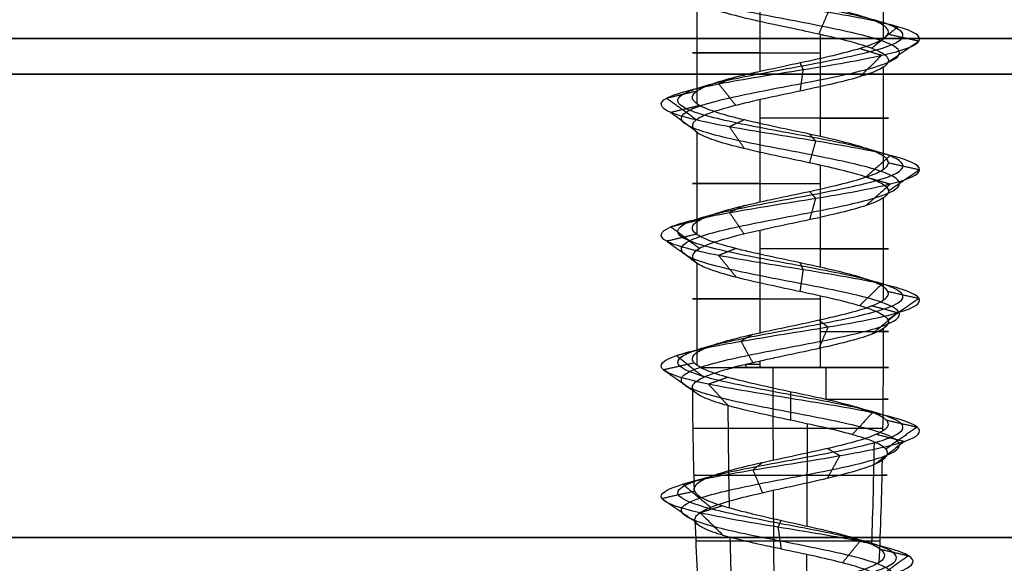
# Model space of a CAD drawing. Header units: millimetres. Extents: x -429 to 422, y -262 to 259.
# Tile 498 of 656: x 246 to 260, y 202 to 210. Entities that reach past the tile are written whole.
import ezdxf

# ---------------------------------------------------------------- set-up
doc = ezdxf.new("R2010")
doc.units = ezdxf.units.MM
doc.layers.add('Default', color=7, linetype='Continuous', true_color=0x000000)
doc.layers.add('Screw', color=7, linetype='Continuous', true_color=0xffffff)

msp = doc.modelspace()

# ---------------------------------------------------------------- linework, layer by layer
at = {"layer": 'Default'}
for points in [[(-427.127, 209.565, 1343.322), (-3.127, 209.565, 1343.322), (420.873, 209.565, 1343.322)], [(420.873, 209.565, 772.322), (-3.127, 209.565, 772.322), (-427.127, 209.565, 772.322)], [(-427.127, 209.065, 1343.822), (-3.127, 209.065, 1343.822), (420.873, 209.065, 1343.822)], [(420.873, 209.065, 771.822), (-3.127, 209.065, 771.822), (-427.127, 209.065, 771.822)], [(-427.127, 202.565, 1343.822), (-3.127, 202.565, 1343.822), (420.873, 202.565, 1343.822)], [(420.873, 202.565, 771.822), (-3.127, 202.565, 771.822), (-427.127, 202.565, 771.822)]]:
    msp.add_open_spline(points, degree=2, dxfattribs=at)
at = {"layer": 'Screw', "color": 7, "true_color": 0xffffff}
for p, q in [((258.18, 209.564, 778.397), (258.18, 210.998, 778.397)), ((256.448, 209.105, 777.515), (256.448, 210.54, 777.515)), ((255.565, 208.647, 779.247), (255.565, 210.082, 779.247)), ((257.297, 208.189, 780.13), (257.297, 209.623, 780.13)), ((258.18, 207.731, 778.397), (258.18, 209.165, 778.397)), ((256.448, 207.272, 777.515), (256.448, 208.707, 777.515)), ((255.565, 206.814, 779.247), (255.565, 208.248, 779.247)), ((257.297, 206.356, 780.13), (257.297, 207.79, 780.13)), ((258.18, 205.897, 778.397), (258.18, 207.332, 778.397)), ((256.448, 205.439, 777.515), (256.448, 206.873, 777.515)), ((255.565, 204.981, 779.247), (255.565, 206.415, 779.247)), ((257.297, 204.951, 780.13), (257.297, 205.957, 780.13)), ((258.18, 204.951, 778.397), (258.18, 205.499, 778.397)), ((256.253, 204.951, 777.595), (256.253, 204.995, 777.595)), ((256.448, 204.951, 777.515), (256.448, 205.04, 777.515))]:
    msp.add_line(p, q, dxfattribs=at)
at = {"layer": 'Screw', "color": 7, "true_color": 0xffffff, "extrusion": (0, 1, 0)}
for centre, radius, start, end in [((-256.873, 778.822, 209.364), 1.375, 288, 108), ((-256.873, 778.822, 208.448), 1.375, 108, 288), ((-256.873, 778.822, 207.531), 1.375, 288, 108), ((-256.873, 778.822, 206.615), 1.375, 108, 288), ((-256.873, 778.822, 205.912), 1.375, 288, 108), ((-256.873, 778.822, 205.454), 1.375, 108, 206.7642), ((-256.873, 778.822, 204.951), 1.375, 23.8929, 108), ((-256.873, 778.822, 204.951), 1.375, 288, 305.5968), ((-256.873, 778.822, 204.995), 1.375, 288, 296.7656), ((-256.873, 778.822, 204.951), 1.375, 199.08, 288), ((-256.873, 778.822, 204.951), 1.375, 108, 199.08), ((-256.873, 778.822, 204.505), 1.373, 111.4094, 199.08), ((-256.873, 778.822, 204.095), 1.369, 199.08, 1.08), ((-256.873, 778.822, 203.442), 1.357, 1.08, 199.08), ((-256.873, 778.822, 202.516), 1.327, 199.08, 1.08)]:
    msp.add_arc(centre, radius, start, end, dxfattribs=at)
at = {"layer": 'Screw', "color": 7, "true_color": 0xffffff, "extrusion": (0.984564, 9.33495e-14, -0.175023)}
for start, end in [(268.80357, 270), (267.10163, 268.41883)]:
    msp.add_arc((204.951, 872.712, 116.596), 62.328, start, end, dxfattribs=at)
at = {"layer": 'Screw', "color": 7, "true_color": 0xffffff, "extrusion": (-0.930504, -9.33495e-14, 0.366281)}
msp.add_arc((-204.951, 757.832, 46.247), 62.328, 89.59028, 90, dxfattribs=at)
at = {"layer": 'Screw', "color": 7, "true_color": 0xffffff, "extrusion": (-0.326888, 3.09932e-14, -0.945063)}
msp.add_arc((-204.951, 72.78, -820.005), 62.328, 270, 270.81872, dxfattribs=at)
at = {"layer": 'Screw', "color": 7, "true_color": 0xffffff, "extrusion": (0.018848, -1.78709e-15, 0.999822)}
for start, end in [(90.26021, 91.57383), (91.96827, 93.2819)]:
    msp.add_arc((204.951, -303.101, 783.526), 62.328, start, end, dxfattribs=at)
at = {"layer": 'Screw', "color": 7, "true_color": 0xffffff, "extrusion": (-0.772512, -9.33495e-14, -0.635)}
for start, end in [(88.19077, 89.50675), (86.48641, 87.81005)]:
    msp.add_arc((-204.951, 377.582, -692.989), 62.328, start, end, dxfattribs=at)
at = {"layer": 'Screw', "color": 7, "true_color": 0xffffff, "extrusion": (-0.984564, -9.33495e-14, 0.175023)}
for start, end in [(87.95542, 89.27354), (86.25486, 87.5883)]:
    msp.add_arc((-204.951, 750.806, -116.596), 62.328, start, end, dxfattribs=at)
at = {"layer": 'Screw', "color": 7, "true_color": 0xffffff, "extrusion": (-0.506335, -9.33495e-14, 0.862337)}
msp.add_arc((-204.951, 554.902, 541.544), 62.328, 87.7204, 89.03965, dxfattribs=at)
at = {"layer": 'Screw', "color": 7, "true_color": 0xffffff, "extrusion": (-0.326888, 3.099e-14, -0.945063)}
msp.add_arc((-204.951, 72.78, -820.005), 62.328, 271.19538, 272.51438, dxfattribs=at)
at = {"layer": 'Screw', "color": 7, "true_color": 0xffffff}
for points, knots in [([(256.795, 196.29, 778.056), (256.82, 196.3, 778.051), (256.846, 196.309, 778.047), (257.076, 196.396, 778.025), (257.295, 196.472, 778.091), (257.631, 196.625, 778.373), (257.746, 196.701, 778.589), (257.784, 196.854, 779.056), (257.706, 196.93, 779.304), (257.382, 197.083, 779.683), (257.136, 197.16, 779.81), (256.609, 197.312, 779.848), (256.331, 197.389, 779.758), (255.91, 197.541, 779.391), (255.765, 197.618, 779.116), (255.738, 197.771, 778.529), (255.857, 197.847, 778.23), (256.27, 198, 777.796), (256.567, 198.076, 777.663), (257.178, 198.229, 777.647), (257.488, 198.305, 777.766), (257.94, 198.458, 778.196), (258.078, 198.534, 778.505), (258.093, 198.687, 779.14), (257.97, 198.764, 779.462), (257.523, 198.916, 779.93), (257.202, 198.993, 780.073), (256.543, 199.145, 780.089), (256.209, 199.222, 779.96), (255.724, 199.375, 779.497), (255.574, 199.451, 779.164), (255.562, 199.604, 778.481), (255.701, 199.68, 778.138), (256.183, 199.833, 777.645), (256.525, 199.909, 777.498), (257.22, 200.062, 777.491), (257.569, 200.138, 777.63), (258.07, 200.291, 778.121), (258.219, 200.368, 778.469), (258.227, 200.52, 779.176), (258.085, 200.597, 779.53), (257.586, 200.75, 780.04), (257.232, 200.826, 780.192), (256.513, 200.979, 780.2), (256.152, 201.055, 780.055), (255.634, 201.208, 779.548), (255.482, 201.284, 779.188), (255.471, 201.427, 778.502), (255.577, 201.494, 778.179), (255.978, 201.628, 777.669), (256.271, 201.695, 777.484), (256.914, 201.828, 777.343), (257.262, 201.895, 777.386), (257.857, 202.029, 777.689), (258.101, 202.096, 777.947), (258.372, 202.229, 778.567), (258.398, 202.296, 778.927), (258.212, 202.43, 779.587), (258, 202.497, 779.885), (257.43, 202.63, 780.282), (257.073, 202.697, 780.379), (256.371, 202.831, 780.324), (256.029, 202.898, 780.17), (255.515, 203.031, 779.676), (255.345, 203.098, 779.336), (255.261, 203.232, 778.618), (255.358, 203.299, 778.245), (255.76, 203.432, 777.644), (256.068, 203.499, 777.416), (256.76, 203.633, 777.205), (257.143, 203.7, 777.224), (257.811, 203.833, 777.501), (258.095, 203.9, 777.758), (258.436, 204.034, 778.397), (258.493, 204.101, 778.775), (258.351, 204.234, 779.485), (258.155, 204.301, 779.814), (257.595, 204.435, 780.273), (257.234, 204.502, 780.402), (256.511, 204.635, 780.402), (256.15, 204.702, 780.273), (255.591, 204.836, 779.814), (255.394, 204.903, 779.485), (255.253, 205.036, 778.775), (255.309, 205.103, 778.397), (255.65, 205.237, 777.758), (255.934, 205.304, 777.501), (256.602, 205.438, 777.224), (256.985, 205.504, 777.205), (257.677, 205.638, 777.416), (257.985, 205.705, 777.644), (258.387, 205.839, 778.245), (258.48, 205.905, 778.617), (258.409, 206.039, 779.337), (258.246, 206.106, 779.683), (257.734, 206.24, 780.195), (257.388, 206.306, 780.359), (256.667, 206.44, 780.43), (256.296, 206.507, 780.337), (255.694, 206.641, 779.935), (255.466, 206.707, 779.627), (255.256, 206.841, 778.934), (255.275, 206.908, 778.552), (255.552, 207.042, 777.883), (255.809, 207.108, 777.6), (256.447, 207.242, 777.258), (256.826, 207.309, 777.202), (257.536, 207.443, 777.343), (257.864, 207.509, 777.54), (258.323, 207.643, 778.1), (258.452, 207.71, 778.46), (258.452, 207.844, 779.184), (258.323, 207.91, 779.545), (257.864, 208.044, 780.104), (257.536, 208.111, 780.301), (256.826, 208.245, 780.442), (256.447, 208.311, 780.386), (255.809, 208.445, 780.045), (255.552, 208.512, 779.761), (255.275, 208.646, 779.092), (255.256, 208.712, 778.71), (255.466, 208.846, 778.017), (255.694, 208.913, 777.71), (256.296, 209.047, 777.308), (256.667, 209.113, 777.215), (257.388, 209.247, 777.286), (257.734, 209.314, 777.449), (258.246, 209.448, 777.961), (258.409, 209.514, 778.307), (258.48, 209.648, 779.028), (258.387, 209.715, 779.399), (257.985, 209.849, 780.001), (257.677, 209.915, 780.229), (256.985, 210.049, 780.439), (256.602, 210.116, 780.42), (255.934, 210.25, 780.143), (255.65, 210.316, 779.886), (255.309, 210.45, 779.248), (255.253, 210.517, 778.869), (255.394, 210.651, 778.159), (255.591, 210.717, 777.831), (256.15, 210.851, 777.371), (256.511, 210.918, 777.242), (257.234, 211.052, 777.242), (257.595, 211.118, 777.371), (258.155, 211.252, 777.831), (258.351, 211.319, 778.159), (258.493, 211.453, 778.869), (258.436, 211.519, 779.248), (258.095, 211.653, 779.886), (257.811, 211.72, 780.143), (257.143, 211.854, 780.42), (256.76, 211.92, 780.439), (256.068, 212.054, 780.229), (255.76, 212.121, 780.001), (255.358, 212.255, 779.399), (255.265, 212.321, 779.028), (255.336, 212.455, 778.307), (255.5, 212.522, 777.961), (256.011, 212.656, 777.449), (256.358, 212.722, 777.286), (257.078, 212.856, 777.215), (257.449, 212.923, 777.308), (258.051, 213.057, 777.71), (258.279, 213.123, 778.017), (258.489, 213.257, 778.71), (258.471, 213.324, 779.092), (258.194, 213.458, 779.761), (257.936, 213.525, 780.045), (257.298, 213.658, 780.386), (256.919, 213.725, 780.442), (256.209, 213.859, 780.301), (255.881, 213.926, 780.104), (255.422, 214.059, 779.545), (255.293, 214.126, 779.185), (255.293, 214.193, 778.822)], [2.782471, 2.782471, 2.782471, 2.782471, 2.974275, 2.974275, 4.461413, 4.461413, 5.948551, 5.948551, 7.435688, 7.435688, 8.922826, 8.922826, 10.409964, 10.409964, 11.897102, 11.897102, 13.384239, 13.384239, 14.871377, 14.871377, 16.358515, 16.358515, 17.845652, 17.845652, 19.33279, 19.33279, 20.819928, 20.819928, 22.307065, 22.307065, 23.794203, 23.794203, 25.281341, 25.281341, 26.768478, 26.768478, 28.255616, 28.255616, 29.742754, 29.742754, 31.229892, 31.229892, 32.717029, 32.717029, 34.204167, 34.204167, 35.691305, 35.691305, 36.99255, 36.99255, 38.293796, 38.293796, 39.595041, 39.595041, 40.896287, 40.896287, 42.197532, 42.197532, 43.498777, 43.498777, 44.800023, 44.800023, 46.101268, 46.101268, 47.402514, 47.402514, 48.703759, 48.703759, 50.005005, 50.005005, 51.30625, 51.30625, 52.607496, 52.607496, 53.908741, 53.908741, 55.209987, 55.209987, 56.511232, 56.511232, 57.812478, 57.812478, 59.113723, 59.113723, 60.414969, 60.414969, 61.716214, 61.716214, 63.01746, 63.01746, 64.318705, 64.318705, 65.619951, 65.619951, 66.921196, 66.921196, 68.222442, 68.222442, 69.523687, 69.523687, 70.824933, 70.824933, 72.126178, 72.126178, 73.427423, 73.427423, 74.728669, 74.728669, 76.029914, 76.029914, 77.33116, 77.33116, 78.632405, 78.632405, 79.933651, 79.933651, 81.234896, 81.234896, 82.536142, 82.536142, 83.837387, 83.837387, 85.138633, 85.138633, 86.439878, 86.439878, 87.741124, 87.741124, 89.042369, 89.042369, 90.343615, 90.343615, 91.64486, 91.64486, 92.946106, 92.946106, 94.247351, 94.247351, 95.548597, 95.548597, 96.849842, 96.849842, 98.151088, 98.151088, 99.452333, 99.452333, 100.753579, 100.753579, 102.054824, 102.054824, 103.35607, 103.35607, 104.657315, 104.657315, 105.95856, 105.95856, 107.259806, 107.259806, 108.561051, 108.561051, 109.862297, 109.862297, 111.163542, 111.163542, 112.464788, 112.464788, 113.766033, 113.766033, 115.067279, 115.067279, 116.368524, 116.368524, 117.66977, 117.66977, 118.971015, 118.971015, 118.971015, 118.971015]), ([(255.977, 195.809, 778.822), (255.967, 195.886, 778.588), (256.036, 195.962, 778.338), (256.362, 196.115, 777.958), (256.608, 196.191, 777.831), (257.137, 196.344, 777.793), (257.416, 196.42, 777.883), (257.839, 196.573, 778.251), (257.978, 196.649, 778.528), (258.017, 196.802, 779.117), (257.914, 196.879, 779.426), (257.503, 197.031, 779.891), (257.197, 197.108, 780.043), (256.548, 197.261, 780.081), (256.209, 197.337, 779.966), (255.702, 197.49, 779.513), (255.532, 197.566, 779.177), (255.505, 197.719, 778.468), (255.649, 197.795, 778.109), (256.148, 197.948, 777.588), (256.506, 198.024, 777.43), (257.239, 198.177, 777.415), (257.61, 198.253, 777.558), (258.147, 198.406, 778.074), (258.311, 198.483, 778.444), (258.326, 198.635, 779.201), (258.178, 198.712, 779.583), (257.645, 198.865, 780.138), (257.263, 198.941, 780.306), (256.482, 199.094, 780.321), (256.087, 199.17, 780.168), (255.516, 199.323, 779.618), (255.341, 199.399, 779.225), (255.329, 199.552, 778.42), (255.493, 199.628, 778.016), (256.061, 199.781, 777.438), (256.464, 199.858, 777.266), (257.281, 200.01, 777.258), (257.69, 200.087, 777.423), (258.278, 200.239, 777.999), (258.452, 200.316, 778.408), (258.46, 200.469, 779.237), (258.293, 200.545, 779.652), (257.708, 200.698, 780.248), (257.293, 200.774, 780.425), (256.452, 200.927, 780.432), (256.031, 201.003, 780.263), (255.427, 201.156, 779.669), (255.249, 201.232, 779.249), (255.239, 201.376, 778.449), (255.363, 201.442, 778.072), (255.832, 201.576, 777.48), (256.173, 201.643, 777.266), (256.921, 201.777, 777.104), (257.324, 201.843, 777.156), (258.013, 201.977, 777.509), (258.296, 202.044, 777.809), (258.608, 202.178, 778.527), (258.636, 202.244, 778.943), (258.419, 202.378, 779.705), (258.174, 202.445, 780.049), (257.515, 202.579, 780.505), (257.103, 202.645, 780.616), (256.295, 202.779, 780.55), (255.902, 202.846, 780.373), (255.313, 202.98, 779.802), (255.119, 203.046, 779.411), (255.025, 203.18, 778.588), (255.135, 203.247, 778.161), (255.596, 203.381, 777.47), (255.949, 203.448, 777.208), (256.744, 203.581, 776.967), (257.183, 203.648, 776.989), (257.95, 203.782, 777.307), (258.275, 203.849, 777.602), (258.667, 203.982, 778.334), (258.731, 204.049, 778.769), (258.569, 204.183, 779.583), (258.343, 204.25, 779.96), (257.701, 204.383, 780.487), (257.288, 204.45, 780.635), (256.457, 204.584, 780.635), (256.044, 204.651, 780.487), (255.402, 204.784, 779.96), (255.176, 204.851, 779.583), (255.014, 204.985, 778.769), (255.079, 205.052, 778.334), (255.47, 205.185, 777.602), (255.795, 205.252, 777.307), (256.563, 205.386, 776.989), (257.001, 205.453, 776.967), (257.796, 205.586, 777.208), (258.149, 205.653, 777.47), (258.61, 205.787, 778.161), (258.717, 205.854, 778.587), (258.636, 205.987, 779.413), (258.448, 206.054, 779.81), (257.861, 206.188, 780.397), (257.463, 206.255, 780.585), (256.637, 206.388, 780.667), (256.211, 206.455, 780.56), (255.521, 206.589, 780.098), (255.259, 206.656, 779.746), (255.018, 206.789, 778.951), (255.039, 206.856, 778.512), (255.357, 206.99, 777.745), (255.652, 207.057, 777.42), (256.384, 207.19, 777.028), (256.819, 207.257, 776.964), (257.633, 207.391, 777.126), (258.01, 207.458, 777.352), (258.537, 207.591, 777.993), (258.685, 207.658, 778.407), (258.685, 207.792, 779.237), (258.537, 207.859, 779.651), (258.01, 207.992, 780.293), (257.633, 208.059, 780.519), (256.819, 208.193, 780.681), (256.384, 208.26, 780.616), (255.652, 208.393, 780.225), (255.357, 208.46, 779.899), (255.039, 208.594, 779.132), (255.018, 208.661, 778.693), (255.259, 208.794, 777.899), (255.521, 208.861, 777.546), (256.211, 208.995, 777.085), (256.637, 209.062, 776.978), (257.463, 209.195, 777.059), (257.861, 209.262, 777.247), (258.448, 209.396, 777.834), (258.636, 209.463, 778.231), (258.717, 209.596, 779.058), (258.61, 209.663, 779.484), (258.149, 209.797, 780.174), (257.796, 209.864, 780.436), (257.001, 209.997, 780.677), (256.563, 210.064, 780.656), (255.795, 210.198, 780.338), (255.47, 210.265, 780.043), (255.079, 210.398, 779.31), (255.014, 210.465, 778.876), (255.176, 210.599, 778.061), (255.402, 210.666, 777.685), (256.044, 210.799, 777.158), (256.457, 210.866, 777.01), (257.288, 211, 777.01), (257.701, 211.067, 777.158), (258.343, 211.2, 777.685), (258.569, 211.267, 778.061), (258.731, 211.401, 778.876), (258.667, 211.468, 779.31), (258.275, 211.601, 780.043), (257.95, 211.668, 780.338), (257.183, 211.802, 780.656), (256.744, 211.869, 780.677), (255.949, 212.002, 780.436), (255.596, 212.069, 780.174), (255.135, 212.203, 779.484), (255.028, 212.27, 779.058), (255.11, 212.403, 778.231), (255.297, 212.47, 777.834), (255.885, 212.604, 777.247), (256.282, 212.671, 777.059), (257.108, 212.804, 776.978), (257.534, 212.871, 777.085), (258.225, 213.005, 777.546), (258.486, 213.072, 777.899), (258.727, 213.205, 778.693), (258.706, 213.272, 779.132), (258.388, 213.406, 779.899), (258.093, 213.473, 780.225), (257.361, 213.606, 780.616), (256.926, 213.673, 780.681), (256.112, 213.807, 780.519), (255.735, 213.874, 780.293), (255.208, 214.007, 779.651), (255.06, 214.074, 779.238), (255.06, 214.141, 778.822)], [0.0909091, 0.0909091, 0.0909091, 0.0909091, 0.1022727, 0.1022727, 0.1136364, 0.1136364, 0.125, 0.125, 0.1363636, 0.1363636, 0.1477273, 0.1477273, 0.1590909, 0.1590909, 0.1704545, 0.1704545, 0.1818182, 0.1818182, 0.1931818, 0.1931818, 0.2045455, 0.2045455, 0.2159091, 0.2159091, 0.2272727, 0.2272727, 0.2386364, 0.2386364, 0.25, 0.25, 0.2613636, 0.2613636, 0.2727273, 0.2727273, 0.2840909, 0.2840909, 0.2954545, 0.2954545, 0.3068182, 0.3068182, 0.3181818, 0.3181818, 0.3295455, 0.3295455, 0.3409091, 0.3409091, 0.3522727, 0.3522727, 0.3636364, 0.3636364, 0.3735795, 0.3735795, 0.3835227, 0.3835227, 0.3934659, 0.3934659, 0.4034091, 0.4034091, 0.4133523, 0.4133523, 0.4232955, 0.4232955, 0.4332386, 0.4332386, 0.4431818, 0.4431818, 0.453125, 0.453125, 0.4630682, 0.4630682, 0.4730114, 0.4730114, 0.4829545, 0.4829545, 0.4928977, 0.4928977, 0.5028409, 0.5028409, 0.5127841, 0.5127841, 0.5227273, 0.5227273, 0.5326705, 0.5326705, 0.5426136, 0.5426136, 0.5525568, 0.5525568, 0.5625, 0.5625, 0.5724432, 0.5724432, 0.5823864, 0.5823864, 0.5923295, 0.5923295, 0.6022727, 0.6022727, 0.6122159, 0.6122159, 0.6221591, 0.6221591, 0.6321023, 0.6321023, 0.6420455, 0.6420455, 0.6519886, 0.6519886, 0.6619318, 0.6619318, 0.671875, 0.671875, 0.6818182, 0.6818182, 0.6917614, 0.6917614, 0.7017045, 0.7017045, 0.7116477, 0.7116477, 0.7215909, 0.7215909, 0.7315341, 0.7315341, 0.7414773, 0.7414773, 0.7514205, 0.7514205, 0.7613636, 0.7613636, 0.7713068, 0.7713068, 0.78125, 0.78125, 0.7911932, 0.7911932, 0.8011364, 0.8011364, 0.8110795, 0.8110795, 0.8210227, 0.8210227, 0.8309659, 0.8309659, 0.8409091, 0.8409091, 0.8508523, 0.8508523, 0.8607955, 0.8607955, 0.8707386, 0.8707386, 0.8806818, 0.8806818, 0.890625, 0.890625, 0.9005682, 0.9005682, 0.9105114, 0.9105114, 0.9204545, 0.9204545, 0.9303977, 0.9303977, 0.9403409, 0.9403409, 0.9502841, 0.9502841, 0.9602273, 0.9602273, 0.9701705, 0.9701705, 0.9801136, 0.9801136, 0.9900568, 0.9900568, 1, 1, 1, 1]), ([(257.169, 196.19, 778.127), (257.261, 196.227, 778.156), (257.35, 196.264, 778.203), (257.586, 196.378, 778.399), (257.696, 196.454, 778.602), (257.734, 196.607, 779.043), (257.661, 196.683, 779.278), (257.356, 196.836, 779.638), (257.123, 196.913, 779.76), (256.622, 197.065, 779.798), (256.357, 197.142, 779.713), (255.954, 197.294, 779.365), (255.815, 197.371, 779.103), (255.788, 197.524, 778.542), (255.902, 197.6, 778.257), (256.296, 197.753, 777.841), (256.58, 197.829, 777.713), (257.165, 197.982, 777.698), (257.462, 198.058, 777.811), (257.895, 198.211, 778.222), (258.028, 198.287, 778.518), (258.043, 198.44, 779.127), (257.925, 198.517, 779.436), (257.497, 198.669, 779.886), (257.189, 198.746, 780.023), (256.556, 198.898, 780.039), (256.235, 198.975, 779.916), (255.768, 199.128, 779.47), (255.624, 199.204, 779.151), (255.612, 199.357, 778.494), (255.746, 199.433, 778.164), (256.209, 199.586, 777.69), (256.538, 199.662, 777.549), (257.207, 199.815, 777.541), (257.543, 199.891, 777.675), (258.025, 200.044, 778.147), (258.169, 200.121, 778.482), (258.177, 200.273, 779.163), (258.04, 200.35, 779.504), (257.56, 200.503, 779.995), (257.219, 200.579, 780.142), (256.526, 200.732, 780.149), (256.179, 200.808, 780.01), (255.679, 200.961, 779.522), (255.532, 201.037, 779.175), (255.521, 201.18, 778.514), (255.623, 201.247, 778.202), (256.01, 201.381, 777.709), (256.292, 201.448, 777.531), (256.912, 201.581, 777.394), (257.248, 201.648, 777.436), (257.823, 201.782, 777.728), (258.059, 201.849, 777.977), (258.322, 201.982, 778.576), (258.347, 202.049, 778.923), (258.167, 202.183, 779.561), (257.963, 202.25, 779.849), (257.412, 202.383, 780.234), (257.066, 202.45, 780.328), (256.387, 202.584, 780.275), (256.056, 202.651, 780.127), (255.559, 202.784, 779.648), (255.394, 202.851, 779.319), (255.312, 202.985, 778.624), (255.406, 203.052, 778.264), (255.796, 203.185, 777.681), (256.093, 203.252, 777.46), (256.764, 203.386, 777.257), (257.134, 203.453, 777.275), (257.782, 203.586, 777.543), (258.056, 203.653, 777.792), (258.387, 203.787, 778.41), (258.441, 203.854, 778.777), (258.304, 203.987, 779.464), (258.114, 204.054, 779.782), (257.572, 204.188, 780.227), (257.223, 204.255, 780.352), (256.522, 204.388, 780.352), (256.173, 204.455, 780.227), (255.631, 204.589, 779.782), (255.441, 204.656, 779.464), (255.304, 204.789, 778.777), (255.359, 204.856, 778.41), (255.689, 204.99, 777.792), (255.964, 205.057, 777.543), (256.611, 205.191, 777.275), (256.981, 205.257, 777.257), (257.652, 205.391, 777.46), (257.95, 205.458, 777.681), (258.339, 205.592, 778.264), (258.429, 205.658, 778.623), (258.36, 205.792, 779.321), (258.202, 205.859, 779.656), (257.706, 205.993, 780.151), (257.371, 206.059, 780.31), (256.674, 206.193, 780.379), (256.314, 206.26, 780.289), (255.732, 206.394, 779.899), (255.511, 206.46, 779.601), (255.307, 206.594, 778.931), (255.325, 206.661, 778.561), (255.594, 206.795, 777.913), (255.843, 206.861, 777.639), (256.461, 206.995, 777.308), (256.827, 207.062, 777.254), (257.515, 207.196, 777.39), (257.833, 207.262, 777.581), (258.277, 207.396, 778.123), (258.402, 207.463, 778.472), (258.402, 207.597, 779.173), (258.277, 207.663, 779.522), (257.833, 207.797, 780.063), (257.515, 207.864, 780.254), (256.827, 207.998, 780.391), (256.461, 208.064, 780.336), (255.843, 208.198, 780.006), (255.594, 208.265, 779.731), (255.325, 208.399, 779.084), (255.307, 208.465, 778.714), (255.511, 208.599, 778.043), (255.732, 208.666, 777.745), (256.314, 208.8, 777.356), (256.674, 208.866, 777.266), (257.371, 209, 777.334), (257.706, 209.067, 777.493), (258.202, 209.201, 777.988), (258.36, 209.267, 778.324), (258.429, 209.401, 779.021), (258.339, 209.468, 779.381), (257.95, 209.602, 779.963), (257.652, 209.668, 780.184), (256.981, 209.802, 780.388), (256.611, 209.869, 780.369), (255.964, 210.003, 780.101), (255.689, 210.069, 779.852), (255.359, 210.203, 779.234), (255.304, 210.27, 778.867), (255.441, 210.404, 778.18), (255.631, 210.47, 777.862), (256.173, 210.604, 777.418), (256.522, 210.671, 777.293), (257.223, 210.805, 777.293), (257.572, 210.871, 777.418), (258.114, 211.005, 777.862), (258.304, 211.072, 778.18), (258.441, 211.206, 778.867), (258.387, 211.272, 779.234), (258.056, 211.406, 779.852), (257.782, 211.473, 780.101), (257.134, 211.607, 780.369), (256.764, 211.673, 780.388), (256.093, 211.807, 780.184), (255.796, 211.874, 779.963), (255.406, 212.008, 779.381), (255.316, 212.074, 779.021), (255.385, 212.208, 778.324), (255.543, 212.275, 777.988), (256.039, 212.409, 777.493), (256.374, 212.475, 777.334), (257.071, 212.609, 777.266), (257.431, 212.676, 777.356), (258.014, 212.81, 777.745), (258.235, 212.876, 778.043), (258.438, 213.01, 778.714), (258.42, 213.077, 779.084), (258.152, 213.211, 779.731), (257.903, 213.278, 780.006), (257.285, 213.411, 780.336), (256.918, 213.478, 780.391), (256.231, 213.612, 780.254), (255.913, 213.679, 780.063), (255.468, 213.812, 779.522), (255.343, 213.879, 779.173), (255.343, 213.946, 778.822)], [9.962929, 9.962929, 9.962929, 9.962929, 10.425509, 10.425509, 11.373282, 11.373282, 12.321056, 12.321056, 13.268829, 13.268829, 14.216603, 14.216603, 15.164377, 15.164377, 16.11215, 16.11215, 17.059924, 17.059924, 18.007697, 18.007697, 18.955471, 18.955471, 19.903244, 19.903244, 20.851018, 20.851018, 21.798791, 21.798791, 22.746565, 22.746565, 23.694338, 23.694338, 24.642112, 24.642112, 25.589885, 25.589885, 26.537659, 26.537659, 27.485432, 27.485432, 28.433206, 28.433206, 29.38098, 29.38098, 30.328753, 30.328753, 31.158055, 31.158055, 31.987357, 31.987357, 32.816659, 32.816659, 33.64596, 33.64596, 34.475262, 34.475262, 35.304564, 35.304564, 36.133866, 36.133866, 36.963168, 36.963168, 37.79247, 37.79247, 38.621772, 38.621772, 39.451073, 39.451073, 40.280375, 40.280375, 41.109677, 41.109677, 41.938979, 41.938979, 42.768281, 42.768281, 43.597583, 43.597583, 44.426884, 44.426884, 45.256186, 45.256186, 46.085488, 46.085488, 46.91479, 46.91479, 47.744092, 47.744092, 48.573394, 48.573394, 49.402695, 49.402695, 50.231997, 50.231997, 51.061299, 51.061299, 51.890601, 51.890601, 52.719903, 52.719903, 53.549205, 53.549205, 54.378507, 54.378507, 55.207808, 55.207808, 56.03711, 56.03711, 56.866412, 56.866412, 57.695714, 57.695714, 58.525016, 58.525016, 59.354318, 59.354318, 60.183619, 60.183619, 61.012921, 61.012921, 61.842223, 61.842223, 62.671525, 62.671525, 63.500827, 63.500827, 64.330129, 64.330129, 65.15943, 65.15943, 65.988732, 65.988732, 66.818034, 66.818034, 67.647336, 67.647336, 68.476638, 68.476638, 69.30594, 69.30594, 70.135242, 70.135242, 70.964543, 70.964543, 71.793845, 71.793845, 72.623147, 72.623147, 73.452449, 73.452449, 74.281751, 74.281751, 75.111053, 75.111053, 75.940354, 75.940354, 76.769656, 76.769656, 77.598958, 77.598958, 78.42826, 78.42826, 79.257562, 79.257562, 80.086864, 80.086864, 80.916165, 80.916165, 81.745467, 81.745467, 82.574769, 82.574769, 83.404071, 83.404071, 83.404071, 83.404071]), ([(256.448, 210.54, 777.515), (256.416, 210.533, 777.525), (256.385, 210.526, 777.536), (256.209, 210.485, 777.608), (256.071, 210.451, 777.694), (255.837, 210.385, 777.904), (255.737, 210.351, 778.031), (255.588, 210.284, 778.308), (255.537, 210.25, 778.462), (255.49, 210.183, 778.773), (255.493, 210.15, 778.935), (255.554, 210.083, 779.243), (255.613, 210.048, 779.394), (255.774, 209.982, 779.664), (255.88, 209.949, 779.787), (256.124, 209.882, 779.986), (256.265, 209.847, 780.065), (256.561, 209.781, 780.171), (256.721, 209.747, 780.198), (257.02, 209.684, 780.196), (257.163, 209.653, 780.173), (257.297, 209.623, 780.13)], [0.3712068, 0.3712068, 0.3712068, 0.3712068, 0.3735898, 0.3735898, 0.3849072, 0.3849072, 0.3962316, 0.3962316, 0.4075491, 0.4075491, 0.4188735, 0.4188735, 0.430191, 0.430191, 0.4415153, 0.4415153, 0.4528328, 0.4528328, 0.4641571, 0.4641571, 0.4743259, 0.4743259, 0.4743259, 0.4743259]), ([(256.448, 209.105, 777.515), (256.556, 209.129, 777.48), (256.668, 209.154, 777.458), (256.937, 209.211, 777.44), (257.098, 209.245, 777.457), (257.401, 209.311, 777.543), (257.547, 209.345, 777.614), (257.802, 209.412, 777.797), (257.916, 209.446, 777.913), (258.094, 209.513, 778.172), (258.162, 209.547, 778.319), (258.242, 209.614, 778.623), (258.256, 209.647, 778.785), (258.229, 209.714, 779.098), (258.187, 209.748, 779.255), (258.056, 209.815, 779.54), (257.964, 209.849, 779.674), (257.743, 209.915, 779.898), (257.611, 209.949, 779.992), (257.414, 209.996, 780.087), (257.356, 210.009, 780.111), (257.297, 210.022, 780.13)], [0.44733415, 0.44733415, 0.44733415, 0.44733415, 0.4550905, 0.4550905, 0.46592583, 0.46592583, 0.47676147, 0.47676147, 0.48759682, 0.48759682, 0.49843244, 0.49843244, 0.50926782, 0.50926782, 0.52010341, 0.52010341, 0.53093883, 0.53093883, 0.5417744, 0.5417744, 0.54602155, 0.54602155, 0.54602155, 0.54602155]), ([(257.297, 209.623, 780.13), (257.313, 209.62, 780.125), (257.328, 209.616, 780.12), (257.491, 209.58, 780.06), (257.631, 209.546, 779.98), (257.873, 209.479, 779.778), (257.978, 209.445, 779.655), (258.137, 209.378, 779.384), (258.194, 209.345, 779.232), (258.253, 209.278, 778.923), (258.255, 209.243, 778.761), (258.206, 209.177, 778.451), (258.153, 209.144, 778.297), (258.001, 209.077, 778.022), (257.9, 209.042, 777.895), (257.664, 208.976, 777.687), (257.526, 208.942, 777.602), (257.234, 208.875, 777.486), (257.076, 208.841, 777.453), (256.761, 208.774, 777.443), (256.601, 208.741, 777.465), (256.45, 208.707, 777.514), (256.449, 208.707, 777.514), (256.448, 208.707, 777.515)], [0.4743259, 0.4743259, 0.4743259, 0.4743259, 0.4754746, 0.4754746, 0.4867988, 0.4867988, 0.4981164, 0.4981164, 0.5094406, 0.5094406, 0.5207582, 0.5207582, 0.5320823, 0.5320823, 0.5434, 0.5434, 0.554724, 0.554724, 0.5660417, 0.5660417, 0.5773657, 0.5773657, 0.5774428, 0.5774428, 0.5774428, 0.5774428]), ([(257.297, 208.189, 780.13), (257.174, 208.217, 780.17), (257.043, 208.244, 780.193), (256.756, 208.305, 780.201), (256.596, 208.339, 780.178), (256.297, 208.406, 780.081), (256.154, 208.44, 780.005), (255.905, 208.506, 779.812), (255.796, 208.54, 779.692), (255.628, 208.607, 779.427), (255.566, 208.641, 779.277), (255.497, 208.708, 778.97), (255.489, 208.742, 778.808), (255.528, 208.808, 778.496), (255.575, 208.842, 778.341), (255.717, 208.909, 778.061), (255.814, 208.943, 777.931), (256.043, 209.01, 777.715), (256.178, 209.044, 777.625), (256.363, 209.086, 777.544), (256.405, 209.096, 777.529), (256.448, 209.105, 777.515)], [0.34864625, 0.34864625, 0.34864625, 0.34864625, 0.35757097, 0.35757097, 0.36840672, 0.36840672, 0.37924193, 0.37924193, 0.39007766, 0.39007766, 0.40091289, 0.40091289, 0.4117486, 0.4117486, 0.42258387, 0.42258387, 0.43341955, 0.43341955, 0.44425485, 0.44425485, 0.44733415, 0.44733415, 0.44733415, 0.44733415]), ([(256.448, 208.707, 777.515), (256.299, 208.674, 777.563), (256.157, 208.639, 777.638), (255.909, 208.573, 777.829), (255.799, 208.54, 777.949), (255.63, 208.473, 778.214), (255.567, 208.438, 778.363), (255.497, 208.372, 778.67), (255.489, 208.338, 778.832), (255.527, 208.271, 779.144), (255.573, 208.237, 779.299), (255.715, 208.171, 779.58), (255.811, 208.137, 779.71), (256.039, 208.07, 779.927), (256.174, 208.036, 780.017), (256.462, 207.969, 780.144), (256.619, 207.936, 780.183), (256.933, 207.869, 780.205), (257.094, 207.835, 780.188), (257.263, 207.798, 780.141), (257.28, 207.794, 780.135), (257.297, 207.79, 780.13)], [0.5774428, 0.5774428, 0.5774428, 0.5774428, 0.5886834, 0.5886834, 0.6000074, 0.6000074, 0.6113252, 0.6113252, 0.6226491, 0.6226491, 0.6339669, 0.6339669, 0.6452908, 0.6452908, 0.6566086, 0.6566086, 0.6679324, 0.6679324, 0.6792503, 0.6792503, 0.6805636, 0.6805636, 0.6805636, 0.6805636]), ([(256.448, 207.272, 777.515), (256.587, 207.303, 777.469), (256.736, 207.335, 777.446), (257.04, 207.4, 777.449), (257.199, 207.433, 777.477), (257.495, 207.5, 777.586), (257.635, 207.534, 777.667), (257.876, 207.601, 777.869), (257.98, 207.635, 777.993), (258.139, 207.701, 778.265), (258.196, 207.735, 778.416), (258.253, 207.802, 778.726), (258.255, 207.836, 778.888), (258.204, 207.903, 779.198), (258.151, 207.936, 779.351), (257.999, 208.003, 779.626), (257.897, 208.037, 779.752), (257.661, 208.104, 779.96), (257.522, 208.138, 780.044), (257.35, 208.177, 780.112), (257.324, 208.183, 780.121), (257.297, 208.189, 780.13)], [0.24995549, 0.24995549, 0.24995549, 0.24995549, 0.26005215, 0.26005215, 0.27088721, 0.27088721, 0.28172305, 0.28172305, 0.29255814, 0.29255814, 0.30339396, 0.30339396, 0.31422908, 0.31422908, 0.32506487, 0.32506487, 0.33590002, 0.33590002, 0.34673579, 0.34673579, 0.34864625, 0.34864625, 0.34864625, 0.34864625]), ([(257.297, 207.79, 780.13), (257.43, 207.76, 780.087), (257.557, 207.731, 780.022), (257.799, 207.668, 779.85), (257.912, 207.633, 779.735), (258.092, 207.567, 779.477), (258.16, 207.533, 779.33), (258.241, 207.466, 779.026), (258.256, 207.432, 778.865), (258.23, 207.366, 778.551), (258.189, 207.332, 778.394), (258.058, 207.265, 778.108), (257.967, 207.231, 777.975), (257.747, 207.164, 777.75), (257.616, 207.131, 777.655), (257.333, 207.064, 777.517), (257.177, 207.03, 777.472), (256.864, 206.963, 777.438), (256.703, 206.93, 777.449), (256.516, 206.889, 777.494), (256.481, 206.881, 777.504), (256.448, 206.873, 777.515)], [0.6805636, 0.6805636, 0.6805636, 0.6805636, 0.690574, 0.690574, 0.701892, 0.701892, 0.7132157, 0.7132157, 0.7245336, 0.7245336, 0.7358573, 0.7358573, 0.7471753, 0.7471753, 0.7584989, 0.7584989, 0.769817, 0.769817, 0.7811405, 0.7811405, 0.7836789, 0.7836789, 0.7836789, 0.7836789]), ([(257.297, 206.356, 780.13), (257.291, 206.357, 780.132), (257.285, 206.358, 780.134), (257.129, 206.393, 780.182), (256.969, 206.427, 780.203), (256.654, 206.494, 780.189), (256.496, 206.527, 780.154), (256.205, 206.594, 780.034), (256.068, 206.628, 779.948), (255.834, 206.695, 779.737), (255.735, 206.729, 779.61), (255.586, 206.796, 779.332), (255.535, 206.83, 779.179), (255.489, 206.896, 778.867), (255.494, 206.93, 778.705), (255.556, 206.997, 778.397), (255.614, 207.031, 778.246), (255.777, 207.097, 777.977), (255.883, 207.131, 777.855), (256.127, 207.198, 777.656), (256.269, 207.232, 777.577), (256.427, 207.268, 777.521), (256.438, 207.27, 777.518), (256.448, 207.272, 777.515)], [0.15126197, 0.15126197, 0.15126197, 0.15126197, 0.15169775, 0.15169775, 0.16253267, 0.16253267, 0.17336861, 0.17336861, 0.18420356, 0.18420356, 0.19503949, 0.19503949, 0.20587446, 0.20587446, 0.21671037, 0.21671037, 0.22754537, 0.22754537, 0.23838126, 0.23838126, 0.24921629, 0.24921629, 0.24995549, 0.24995549, 0.24995549, 0.24995549]), ([(256.448, 206.873, 777.515), (256.331, 206.847, 777.553), (256.219, 206.821, 777.606), (255.986, 206.762, 777.76), (255.868, 206.728, 777.871), (255.679, 206.661, 778.123), (255.605, 206.627, 778.267), (255.512, 206.561, 778.567), (255.492, 206.527, 778.728), (255.506, 206.46, 779.042), (255.541, 206.426, 779.2), (255.661, 206.359, 779.491), (255.748, 206.326, 779.628), (255.959, 206.259, 779.861), (256.086, 206.225, 779.961), (256.364, 206.158, 780.109), (256.518, 206.125, 780.16), (256.829, 206.057, 780.205), (256.991, 206.023, 780.201), (257.196, 205.979, 780.159), (257.247, 205.968, 780.146), (257.297, 205.957, 780.13)], [0.7836789, 0.7836789, 0.7836789, 0.7836789, 0.7924586, 0.7924586, 0.8037821, 0.8037821, 0.8151003, 0.8151003, 0.8264237, 0.8264237, 0.837742, 0.837742, 0.8490653, 0.8490653, 0.8603836, 0.8603836, 0.8717069, 0.8717069, 0.8830253, 0.8830253, 0.8867927, 0.8867927, 0.8867927, 0.8867927]), ([(256.448, 205.439, 777.515), (256.47, 205.444, 777.507), (256.492, 205.449, 777.501), (256.667, 205.487, 777.454), (256.828, 205.521, 777.439), (257.142, 205.588, 777.465), (257.298, 205.622, 777.505), (257.585, 205.689, 777.636), (257.719, 205.722, 777.727), (257.944, 205.789, 777.946), (258.039, 205.823, 778.078), (258.177, 205.89, 778.36), (258.222, 205.924, 778.516), (258.256, 205.991, 778.829), (258.246, 206.025, 778.99), (258.173, 206.091, 779.296), (258.108, 206.125, 779.445), (257.936, 206.192, 779.708), (257.825, 206.226, 779.826), (257.579, 206.291, 780.011), (257.441, 206.323, 780.083), (257.297, 206.356, 780.13)], [0.05257115, 0.05257115, 0.05257115, 0.05257115, 0.05417829, 0.05417829, 0.06501433, 0.06501433, 0.07584915, 0.07584915, 0.08668518, 0.08668518, 0.09752002, 0.09752002, 0.10835603, 0.10835603, 0.1191909, 0.1191909, 0.13002688, 0.13002688, 0.14086178, 0.14086178, 0.15126197, 0.15126197, 0.15126197, 0.15126197]), ([(257.297, 205.957, 780.13), (257.398, 205.935, 780.097), (257.495, 205.912, 780.053), (257.719, 205.856, 779.917), (257.841, 205.822, 779.811), (258.04, 205.756, 779.566), (258.118, 205.722, 779.425), (258.222, 205.655, 779.128), (258.249, 205.621, 778.968), (258.246, 205.554, 778.653), (258.217, 205.521, 778.494), (258.108, 205.454, 778.199), (258.027, 205.419, 778.059), (257.825, 205.353, 777.818), (257.701, 205.32, 777.714), (257.429, 205.252, 777.555), (257.277, 205.218, 777.499), (256.968, 205.152, 777.442), (256.806, 205.118, 777.44), (256.582, 205.07, 777.477), (256.514, 205.055, 777.493), (256.448, 205.04, 777.515)], [0.8867927, 0.8867927, 0.8867927, 0.8867927, 0.8943485, 0.8943485, 0.9056669, 0.9056669, 0.9169901, 0.9169901, 0.9283086, 0.9283086, 0.9396317, 0.9396317, 0.9509503, 0.9509503, 0.9622733, 0.9622733, 0.9735919, 0.9735919, 0.9849149, 0.9849149, 0.9899067, 0.9899067, 0.9899067, 0.9899067]), ([(255.616, 204.951, 779.379), (255.552, 204.984, 779.235), (255.513, 205.018, 779.078), (255.49, 205.085, 778.764), (255.506, 205.119, 778.603), (255.591, 205.185, 778.3), (255.661, 205.219, 778.154), (255.843, 205.286, 777.898), (255.958, 205.32, 777.784), (256.197, 205.382, 777.617), (256.32, 205.411, 777.556), (256.448, 205.439, 777.515)], [0, 0, 0, 0, 0.01083658, 0.01083658, 0.02167266, 0.02167266, 0.03250743, 0.03250743, 0.0433435, 0.0433435, 0.05257115, 0.05257115, 0.05257115, 0.05257115]), ([(255.499, 204.668, 778.848), (255.498, 204.677, 778.807), (255.499, 204.685, 778.765), (255.513, 204.728, 778.568), (255.552, 204.761, 778.411), (255.679, 204.828, 778.123), (255.768, 204.862, 777.989), (255.936, 204.914, 777.812), (256.002, 204.932, 777.755), (256.072, 204.951, 777.704)], [0.96749033, 0.96749033, 0.96749033, 0.96749033, 0.97051672, 0.97051672, 0.9820765, 0.9820765, 0.99363206, 0.99363206, 1, 1, 1, 1]), ([(255.616, 204.951, 779.379), (255.679, 204.917, 779.523), (255.769, 204.884, 779.657), (255.986, 204.817, 779.885), (256.116, 204.783, 779.981), (256.397, 204.716, 780.121), (256.552, 204.683, 780.168), (256.864, 204.616, 780.205), (257.026, 204.582, 780.196), (257.332, 204.515, 780.126), (257.481, 204.482, 780.063), (257.745, 204.415, 779.893), (257.864, 204.381, 779.784), (258.055, 204.315, 779.535), (258.13, 204.281, 779.392), (258.225, 204.215, 779.093), (258.247, 204.181, 778.933), (258.237, 204.118, 778.641), (258.211, 204.089, 778.504), (258.166, 204.06, 778.375)], [0, 0, 0, 0, 0.0131018, 0.0131018, 0.0262038, 0.0262038, 0.0393054, 0.0393054, 0.0524026, 0.0524026, 0.0654962, 0.0654962, 0.0785829, 0.0785829, 0.0916631, 0.0916631, 0.1047336, 0.1047336, 0.1160808, 0.1160808, 0.1160808, 0.1160808]), ([(256.448, 205.04, 777.515), (256.364, 205.021, 777.542), (256.282, 205.002, 777.578), (256.159, 204.973, 777.646), (256.115, 204.962, 777.674), (256.072, 204.951, 777.704)], [0.98990673, 0.98990673, 0.98990673, 0.98990673, 0.99623361, 0.99623361, 1, 1, 1, 1]), ([(258.159, 203.65, 778.377), (258.174, 203.661, 778.421), (258.187, 203.671, 778.465), (258.235, 203.715, 778.661), (258.245, 203.749, 778.821), (258.211, 203.816, 779.131), (258.166, 203.85, 779.285), (258.03, 203.918, 779.565), (257.936, 203.952, 779.696), (257.712, 204.019, 779.914), (257.579, 204.054, 780.005), (257.294, 204.121, 780.134), (257.139, 204.155, 780.175), (256.826, 204.222, 780.201), (256.666, 204.256, 780.187), (256.363, 204.324, 780.106), (256.217, 204.358, 780.038), (255.959, 204.424, 779.859), (255.844, 204.459, 779.745), (255.662, 204.526, 779.49), (255.592, 204.56, 779.344), (255.518, 204.618, 779.081), (255.501, 204.643, 778.965), (255.499, 204.668, 778.848)], [0.8519753, 0.8519753, 0.8519753, 0.8519753, 0.8553467, 0.8553467, 0.8668169, 0.8668169, 0.8782926, 0.8782926, 0.8897909, 0.8897909, 0.9012928, 0.9012928, 0.912814, 0.912814, 0.924337, 0.924337, 0.9358761, 0.9358761, 0.947415, 0.947415, 0.958967, 0.958967, 0.9674903, 0.9674903, 0.9674903, 0.9674903]), ([(258.166, 204.06, 778.375), (258.159, 204.056, 778.355), (258.152, 204.051, 778.336), (258.086, 204.014, 778.172), (258.001, 203.98, 778.035), (257.794, 203.913, 777.801), (257.668, 203.88, 777.701), (257.393, 203.813, 777.551), (257.241, 203.779, 777.5), (256.932, 203.713, 777.452), (256.772, 203.679, 777.455), (256.466, 203.613, 777.515), (256.316, 203.579, 777.572), (256.049, 203.512, 777.731), (255.927, 203.479, 777.835), (255.73, 203.412, 778.076), (255.651, 203.379, 778.215), (255.547, 203.312, 778.507), (255.52, 203.279, 778.664), (255.521, 203.243, 778.829), (255.521, 203.241, 778.838), (255.521, 203.239, 778.848)], [0.1160808, 0.1160808, 0.1160808, 0.1160808, 0.1177946, 0.1177946, 0.1308434, 0.1308434, 0.1438796, 0.1438796, 0.156901, 0.156901, 0.1699069, 0.1699069, 0.1828952, 0.1828952, 0.1958651, 0.1958651, 0.2088148, 0.2088148, 0.2217415, 0.2217415, 0.2225325, 0.2225325, 0.2225325, 0.2225325]), ([(255.535, 202.81, 778.847), (255.533, 202.827, 778.769), (255.537, 202.844, 778.691), (255.571, 202.895, 778.464), (255.621, 202.93, 778.314), (255.766, 202.998, 778.044), (255.863, 203.033, 777.92), (256.092, 203.101, 777.714), (256.226, 203.135, 777.629), (256.511, 203.203, 777.512), (256.666, 203.238, 777.478), (256.975, 203.306, 777.464), (257.133, 203.34, 777.484), (257.429, 203.408, 777.576), (257.571, 203.443, 777.649), (257.818, 203.511, 777.835), (257.928, 203.545, 777.952), (258.073, 203.602, 778.173), (258.122, 203.626, 778.273), (258.159, 203.65, 778.377)], [0.75864371, 0.75864371, 0.75864371, 0.75864371, 0.76434532, 0.76434532, 0.77561258, 0.77561258, 0.78693766, 0.78693766, 0.7982928, 0.7982928, 0.80965906, 0.80965906, 0.82105747, 0.82105747, 0.83246543, 0.83246543, 0.84390229, 0.84390229, 0.85197529, 0.85197529, 0.85197529, 0.85197529]), ([(255.521, 203.239, 778.848), (255.525, 203.207, 778.993), (255.553, 203.175, 779.139), (255.655, 203.109, 779.421), (255.735, 203.074, 779.559), (255.932, 203.007, 779.796), (256.054, 202.972, 779.898), (256.32, 202.904, 780.054), (256.468, 202.87, 780.109), (256.77, 202.802, 780.165), (256.928, 202.767, 780.166), (257.231, 202.699, 780.117), (257.38, 202.665, 780.064), (257.647, 202.597, 779.915), (257.768, 202.562, 779.816), (257.968, 202.494, 779.585), (258.049, 202.46, 779.451), (258.158, 202.392, 779.167), (258.188, 202.358, 779.014), (258.195, 202.29, 778.71), (258.171, 202.255, 778.556), (258.12, 202.22, 778.406), (258.118, 202.218, 778.399), (258.115, 202.216, 778.392)], [0.2225325, 0.2225325, 0.2225325, 0.2225325, 0.2346461, 0.2346461, 0.2475474, 0.2475474, 0.2604273, 0.2604273, 0.2732792, 0.2732792, 0.2861022, 0.2861022, 0.2988944, 0.2988944, 0.3116548, 0.3116548, 0.3243813, 0.3243813, 0.3370732, 0.3370732, 0.3497283, 0.3497283, 0.3503328, 0.3503328, 0.3503328, 0.3503328]), ([(258.099, 201.843, 778.398), (258.127, 201.861, 778.478), (258.148, 201.88, 778.56), (258.182, 201.93, 778.79), (258.179, 201.963, 778.943), (258.121, 202.026, 779.235), (258.066, 202.059, 779.378), (257.912, 202.123, 779.634), (257.812, 202.155, 779.751), (257.58, 202.219, 779.941), (257.446, 202.252, 780.017), (257.163, 202.316, 780.118), (257.011, 202.348, 780.144), (256.709, 202.411, 780.144), (256.557, 202.444, 780.117), (256.272, 202.508, 780.015), (256.137, 202.54, 779.938), (255.903, 202.603, 779.746), (255.801, 202.636, 779.628), (255.645, 202.699, 779.367), (255.589, 202.731, 779.221), (255.545, 202.778, 778.998), (255.537, 202.794, 778.923), (255.535, 202.81, 778.847)], [0.6474183, 0.6474183, 0.6474183, 0.6474183, 0.6536067, 0.6536067, 0.6645423, 0.6645423, 0.6754994, 0.6754994, 0.6865043, 0.6865043, 0.697529, 0.697529, 0.7085986, 0.7085986, 0.7196861, 0.7196861, 0.7308157, 0.7308157, 0.7419615, 0.7419615, 0.7531465, 0.7531465, 0.7586437, 0.7586437, 0.7586437, 0.7586437]), ([(258.115, 202.216, 778.392), (258.067, 202.184, 778.257), (257.995, 202.151, 778.128), (257.812, 202.085, 777.898), (257.696, 202.051, 777.795), (257.44, 201.983, 777.638), (257.296, 201.948, 777.581), (257.003, 201.88, 777.521), (256.849, 201.846, 777.516), (256.554, 201.778, 777.559), (256.408, 201.743, 777.607), (256.146, 201.676, 777.747), (256.026, 201.641, 777.841), (255.828, 201.573, 778.062), (255.748, 201.539, 778.191), (255.637, 201.471, 778.464), (255.606, 201.436, 778.612), (255.599, 201.396, 778.788), (255.599, 201.389, 778.817), (255.6, 201.383, 778.846)], [0.3503328, 0.3503328, 0.3503328, 0.3503328, 0.3623459, 0.3623459, 0.3749239, 0.3749239, 0.3874613, 0.3874613, 0.3999564, 0.3999564, 0.4124078, 0.4124078, 0.4248142, 0.4248142, 0.4371739, 0.4371739, 0.4494864, 0.4494864, 0.4519139, 0.4519139, 0.4519139, 0.4519139])]:
    msp.add_open_spline(points, degree=3, knots=knots, dxfattribs=at)
for points in [[(257.399, 209.93, 780.557), (257.335, 209.78, 780.347), (257.272, 209.629, 780.138)], [(258.016, 209.827, 779.586), (258.198, 209.779, 779.708), (258.38, 209.73, 779.829)], [(258.38, 209.73, 779.829), (258.198, 209.579, 779.708), (258.016, 209.428, 779.586)], [(258.241, 209.627, 778.687), (258.459, 209.578, 778.666), (258.676, 209.529, 778.645)], [(258.676, 209.529, 778.645), (258.459, 209.379, 778.666), (258.241, 209.228, 778.687)], [(257.845, 209.426, 777.85), (258, 209.378, 777.695), (258.154, 209.329, 777.541)], [(258.154, 209.329, 777.541), (257.999, 209.178, 777.695), (257.845, 209.027, 777.85)], [(257.007, 209.226, 777.454), (257.029, 209.177, 777.236), (257.05, 209.128, 777.019)], [(257.05, 209.128, 777.019), (257.029, 208.978, 777.236), (257.007, 208.827, 777.454)], [(256.109, 209.025, 777.679), (255.987, 208.977, 777.497), (255.866, 208.928, 777.315)], [(255.866, 208.928, 777.315), (255.987, 208.777, 777.497), (256.109, 208.626, 777.679)], [(255.557, 208.825, 778.423), (255.348, 208.776, 778.36), (255.138, 208.727, 778.296)], [(255.138, 208.727, 778.296), (255.348, 208.577, 778.36), (255.557, 208.426, 778.423)], [(255.602, 208.624, 779.348), (255.4, 208.576, 779.432), (255.198, 208.527, 779.516)], [(255.198, 208.527, 779.516), (255.4, 208.376, 779.432), (255.602, 208.225, 779.348)], [(256.224, 208.424, 780.035), (256.121, 208.375, 780.228), (256.018, 208.326, 780.421)], [(256.018, 208.326, 780.421), (256.121, 208.176, 780.228), (256.224, 208.025, 780.035)], [(257.141, 208.223, 780.171), (257.184, 208.175, 780.385), (257.226, 208.126, 780.6)], [(257.226, 208.126, 780.6), (257.184, 207.975, 780.385), (257.141, 207.824, 780.171)], [(257.936, 208.023, 779.695), (258.105, 207.974, 779.833), (258.274, 207.925, 779.972)], [(258.274, 207.925, 779.972), (258.105, 207.775, 779.833), (257.935, 207.624, 779.694)], [(258.248, 207.822, 778.822), (258.466, 207.774, 778.822), (258.685, 207.725, 778.822)], [(258.685, 207.725, 778.822), (258.466, 207.574, 778.822), (258.248, 207.423, 778.822)], [(257.936, 207.622, 777.95), (258.105, 207.573, 777.811), (258.274, 207.524, 777.672)], [(257.141, 207.421, 777.474), (257.184, 207.373, 777.259), (257.226, 207.324, 777.045)], [(258.274, 207.524, 777.672), (258.105, 207.374, 777.811), (257.935, 207.223, 777.95)], [(257.226, 207.324, 777.045), (257.184, 207.173, 777.259), (257.141, 207.022, 777.474)], [(256.224, 207.221, 777.61), (256.121, 207.172, 777.417), (256.018, 207.123, 777.224)], [(256.018, 207.123, 777.224), (256.121, 206.973, 777.417), (256.224, 206.822, 777.61)], [(255.602, 207.02, 778.296), (255.4, 206.972, 778.212), (255.198, 206.923, 778.129)], [(255.198, 206.923, 778.129), (255.4, 206.772, 778.212), (255.602, 206.621, 778.296)], [(255.557, 206.82, 779.221), (255.348, 206.771, 779.285), (255.138, 206.722, 779.348)], [(255.138, 206.722, 779.348), (255.348, 206.571, 779.285), (255.557, 206.421, 779.221)], [(256.109, 206.619, 779.966), (255.987, 206.571, 780.147), (255.866, 206.522, 780.329)], [(255.866, 206.522, 780.329), (255.987, 206.371, 780.147), (256.109, 206.22, 779.965)], [(257.007, 206.419, 780.191), (257.029, 206.37, 780.408), (257.05, 206.321, 780.626)], [(257.05, 206.321, 780.626), (257.029, 206.17, 780.408), (257.007, 206.02, 780.191)], [(257.845, 206.218, 779.794), (258, 206.17, 779.949), (258.154, 206.121, 780.104)], [(258.154, 206.121, 780.104), (258, 205.97, 779.949), (257.845, 205.819, 779.794)], [(258.241, 206.018, 778.957), (258.459, 205.969, 778.978), (258.676, 205.92, 779)], [(258.676, 205.92, 779), (258.459, 205.769, 778.978), (258.241, 205.619, 778.957)], [(258.016, 205.817, 778.058), (258.198, 205.769, 777.937), (258.38, 205.72, 777.815)], [(257.272, 205.617, 777.506), (257.335, 205.568, 777.297), (257.399, 205.519, 777.088)], [(258.38, 205.72, 777.815), (258.198, 205.569, 777.937), (258.016, 205.418, 778.058)], [(257.399, 205.519, 777.088), (257.335, 205.368, 777.297), (257.272, 205.218, 777.506)], [(256.346, 205.416, 777.552), (256.263, 205.368, 777.35), (256.179, 205.319, 777.148)], [(256.179, 205.319, 777.148), (256.263, 205.168, 777.35), (256.346, 205.017, 777.552)], [(255.66, 205.216, 778.174), (255.467, 205.167, 778.071), (255.274, 205.118, 777.968)], [(255.274, 205.118, 777.968), (255.467, 204.967, 778.071), (255.66, 204.816, 778.174)], [(255.524, 205.015, 779.09), (255.31, 204.967, 779.133), (255.095, 204.918, 779.176)], [(255.095, 204.918, 779.176), (255.31, 204.767, 779.133), (255.525, 204.615, 779.09)], [(256, 204.815, 779.885), (255.862, 204.766, 780.054), (255.723, 204.717, 780.223)], [(255.723, 204.717, 780.223), (255.862, 204.566, 780.053), (256.002, 204.414, 779.883)], [(256.873, 204.614, 780.196), (256.873, 204.566, 780.415), (256.873, 204.517, 780.635)], [(256.873, 204.517, 780.635), (256.873, 204.364, 780.414), (256.873, 204.212, 780.193)], [(257.743, 204.414, 779.883), (257.883, 204.365, 780.053), (258.022, 204.316, 780.223)], [(258.022, 204.316, 780.223), (257.881, 204.163, 780.051), (257.74, 204.01, 779.88)], [(258.217, 204.214, 779.09), (258.434, 204.165, 779.133), (258.65, 204.116, 779.176)], [(258.65, 204.116, 779.176), (258.43, 203.961, 779.132), (258.211, 203.807, 779.088)], [(258.079, 204.014, 778.177), (258.275, 203.965, 778.073), (258.471, 203.915, 777.968)], [(257.395, 203.815, 777.561), (257.48, 203.765, 777.355), (257.566, 203.715, 777.148)], [(258.471, 203.915, 777.968), (258.272, 203.759, 778.074), (258.072, 203.603, 778.181)], [(257.566, 203.715, 777.148), (257.479, 203.557, 777.359), (257.391, 203.4, 777.57)], [(256.478, 203.615, 777.52), (256.412, 203.565, 777.304), (256.347, 203.514, 777.088)], [(255.745, 203.415, 778.069), (255.555, 203.365, 777.942), (255.366, 203.314, 777.815)], [(256.347, 203.514, 777.088), (256.414, 203.355, 777.309), (256.481, 203.195, 777.53)], [(255.366, 203.314, 777.815), (255.56, 203.152, 777.945), (255.755, 202.991, 778.075)], [(255.528, 203.215, 778.955), (255.3, 203.164, 778.977), (255.072, 203.113, 779)], [(255.072, 203.113, 779), (255.307, 202.951, 778.976), (255.541, 202.788, 778.953)], [(255.922, 203.012, 779.773), (255.764, 202.962, 779.93), (255.607, 202.913, 780.088)], [(255.607, 202.913, 780.088), (255.77, 202.754, 779.925), (255.932, 202.596, 779.763)], [(256.741, 202.808, 780.154), (256.72, 202.76, 780.368), (256.699, 202.712, 780.583)], [(256.699, 202.712, 780.583), (256.721, 202.558, 780.361), (256.743, 202.404, 780.139)], [(257.612, 202.605, 779.929), (257.728, 202.558, 780.103), (257.845, 202.512, 780.277)], [(257.845, 202.512, 780.277), (257.724, 202.362, 780.096), (257.603, 202.212, 779.915)], [(258.527, 202.311, 779.324), (258.325, 202.165, 779.263), (258.122, 202.019, 779.201)], [(258.138, 202.402, 779.206), (258.333, 202.357, 779.265), (258.527, 202.311, 779.324)]]:
    msp.add_open_spline(points, degree=2, dxfattribs=at)

doc.saveas('drawing.dxf')
